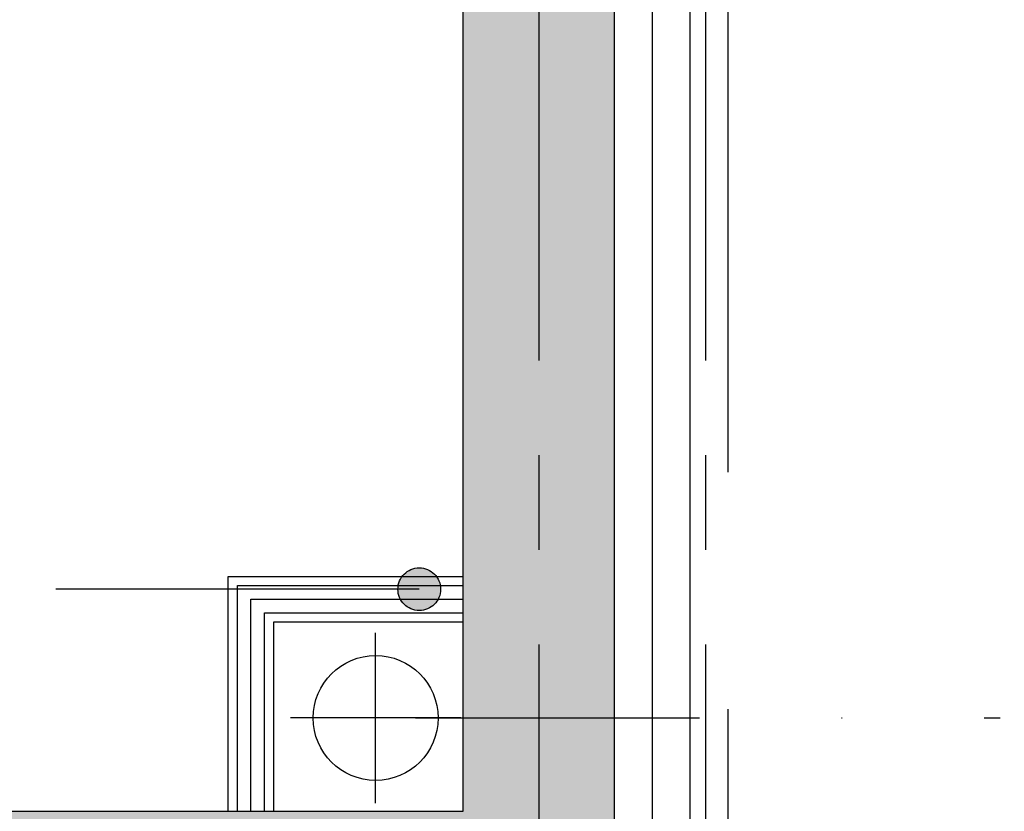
# Model space of a CAD drawing. Extents: x 41755 to 123924, y -112333 to 86187.
# Tile 562 of 582: x 102322 to 102452, y 84185 to 84289. Entities that reach past the tile are written whole.
import ezdxf

# ---------------------------------------------------------------- set-up
doc = ezdxf.new("R2010")
doc.units = 0
doc.header["$LTSCALE"] = 50
for name, pattern in [('ACAD_ISO06W100', [36, 24, -3, 0, -3, 0, -3, 0, -3]), ('CENTER', [2, 1.25, -0.25, 0.25, -0.25]), ('DASHDOT', [1, 0.5, -0.25, 0, -0.25]), ('DASHED2', [0.375, 0.25, -0.125])]:
    doc.linetypes.add(name, pattern=pattern)
for name, color, linetype in [('ins-kan-deszcz', 132, 'CONTINUOUS'), ('Mw-fontanna', 160, 'ACAD_ISO06W100'), ('Os-osie glowne', 1, 'CENTER'), ('Sc-beton', 7, 'CONTINUOUS'), ('Sc-beton-hatch', 86, 'CONTINUOUS'), ('Sc-gk', 120, 'CONTINUOUS'), ('Sc-izolacja term-styropian', 151, 'STYROPIAN-KA'), ('W-idok nad', 5, 'DASHED2')]:
    doc.layers.add(name, color=color, linetype=linetype)
doc.linetypes.add('BATTING', pattern='A,0.0001,-0.1,[134,ltypeshp.shx,S=0.1,R=0,X=-0.1,Y=0],-0.2,[134,ltypeshp.shx,S=0.1,R=180,X=0.1,Y=0],-0.1', length=0.4001)
doc.linetypes.add('STYROPIAN-KA', pattern='A,0.0001,-0.1,[135,ltypeshp.shx,S=0.1,R=0,X=-0.1,Y=0],0,[135,ltypeshp.shx,S=0.1,R=180,X=0.1,Y=0],-0.1', length=0.2001)
doc.linetypes.add('ZIGZAG', pattern='A,0.00254,-5.08,[131,ltypeshp.shx,S=5.08,R=0,X=-5.08,Y=0],-10.16,[131,ltypeshp.shx,S=5.08,R=180,X=5.08,Y=0],-5.08', length=20.32254)

msp = doc.modelspace()

# ---------------------------------------------------------------- hatches: boundary and pattern name
at = {"layer": 'Mw-fontanna'}
h = msp.add_hatch(color=256, dxfattribs=at)
edge = h.paths.add_edge_path()
edge.add_arc((102375.185, 84213.86), 2.822, 0, 360)
at = {"layer": 'Sc-beton-hatch'}
h = msp.add_hatch(dxfattribs=at)
h.set_pattern_fill('ANSI33', color=256, style=0)
h.set_pattern_definition([(45, (48983.4185, 565.478), (-4.49012806, 4.49012806), []), (45, (48987.9087, 565.478), (-4.49012806, 4.49012806), [3.175, -1.5875])])
h.paths.add_polyline_path([(102400.966, 84822.541), (102380.966, 84822.541), (102380.966, 84184.541), (101950.966, 84184.541), (101950.966, 84164.541), (102380.966, 84164.541), (102380.966, 83414.541), (102380.966, 83145.541), (102400.966, 83145.541)])

# ---------------------------------------------------------------- linework, layer by layer
at = {"layer": 'ins-kan-deszcz', "linetype": 'DASHDOT', "ltscale": 5}
for p, q in [((102369.422, 84185.611), (102369.422, 84208.111)), ((102369.422, 84185.611), (102369.422, 84208.111)), ((102380.672, 84196.861), (102358.172, 84196.861))]:
    msp.add_line(p, q, dxfattribs=at)
at = {"layer": 'ins-kan-deszcz', "linetype": 'DASHDOT', "ltscale": 1.5}
msp.add_line((102374.672, 84196.861), (102451.88, 84196.861), dxfattribs=at)
at = {"layer": 'ins-kan-deszcz'}
msp.add_circle((102369.422, 84196.861), 8.25, dxfattribs=at)
at = {"layer": 'Mw-fontanna', "ltscale": 0.04}
msp.add_line((102375.185, 84213.86), (102196.091, 84213.86), dxfattribs=at)
at = {"layer": 'Mw-fontanna'}
msp.add_circle((102375.185, 84213.86), 2.822, dxfattribs=at)
at = {"layer": 'Os-osie glowne'}
for points in [[(102390.966, 86106.541), (102390.966, 80129.541)], [(102412.966, 86106.541), (102412.966, 80129.541)]]:
    msp.add_lwpolyline(points, dxfattribs=at)
at = {"layer": 'Sc-beton'}
for points in [[(102400.966, 82496.541), (102400.966, 85584.541)], [(102380.966, 84184.541), (102380.966, 84822.541)], [(101950.966, 84184.541), (102380.966, 84184.541)]]:
    msp.add_lwpolyline(points, dxfattribs=at)
at = {"layer": 'Sc-gk'}
for points in [[(102349.966, 84184.541), (102349.966, 84215.541), (102380.966, 84215.541)], [(102351.166, 84184.541), (102351.166, 84214.341), (102380.966, 84214.341)], [(102354.766, 84184.541), (102354.766, 84210.741), (102380.966, 84210.741)], [(102355.966, 84184.541), (102355.966, 84184.541), (102355.966, 84209.541), (102380.966, 84209.541)]]:
    msp.add_lwpolyline(points, dxfattribs=at)
at = {"layer": 'Sc-gk', "linetype": 'BATTING', "ltscale": 0.09}
msp.add_lwpolyline([(102352.966, 84184.541), (102352.966, 84212.541), (102380.966, 84212.541)], dxfattribs=at)
at = {"layer": 'Sc-izolacja term-styropian', "linetype": 'ByBlock'}
msp.add_lwpolyline([(102410.966, 82486.541), (102410.966, 85594.541)], dxfattribs=at)
at = {"layer": 'Sc-izolacja term-styropian', "linetype": 'ZIGZAG', "ltscale": 0.018}
msp.add_lwpolyline([(102405.966, 82491.541), (102405.966, 85589.541)], dxfattribs=at)
at = {"layer": 'W-idok nad', "ltscale": 5}
msp.add_lwpolyline([(103785.966, 81199.541), (102422.966, 81199.541), (102422.966, 81510.541), (102415.966, 81510.541), (102415.966, 84792.541), (102443.466, 84792.541), (102443.466, 84899.541), (103785.966, 84899.541)], dxfattribs=at)

doc.saveas('drawing.dxf')
